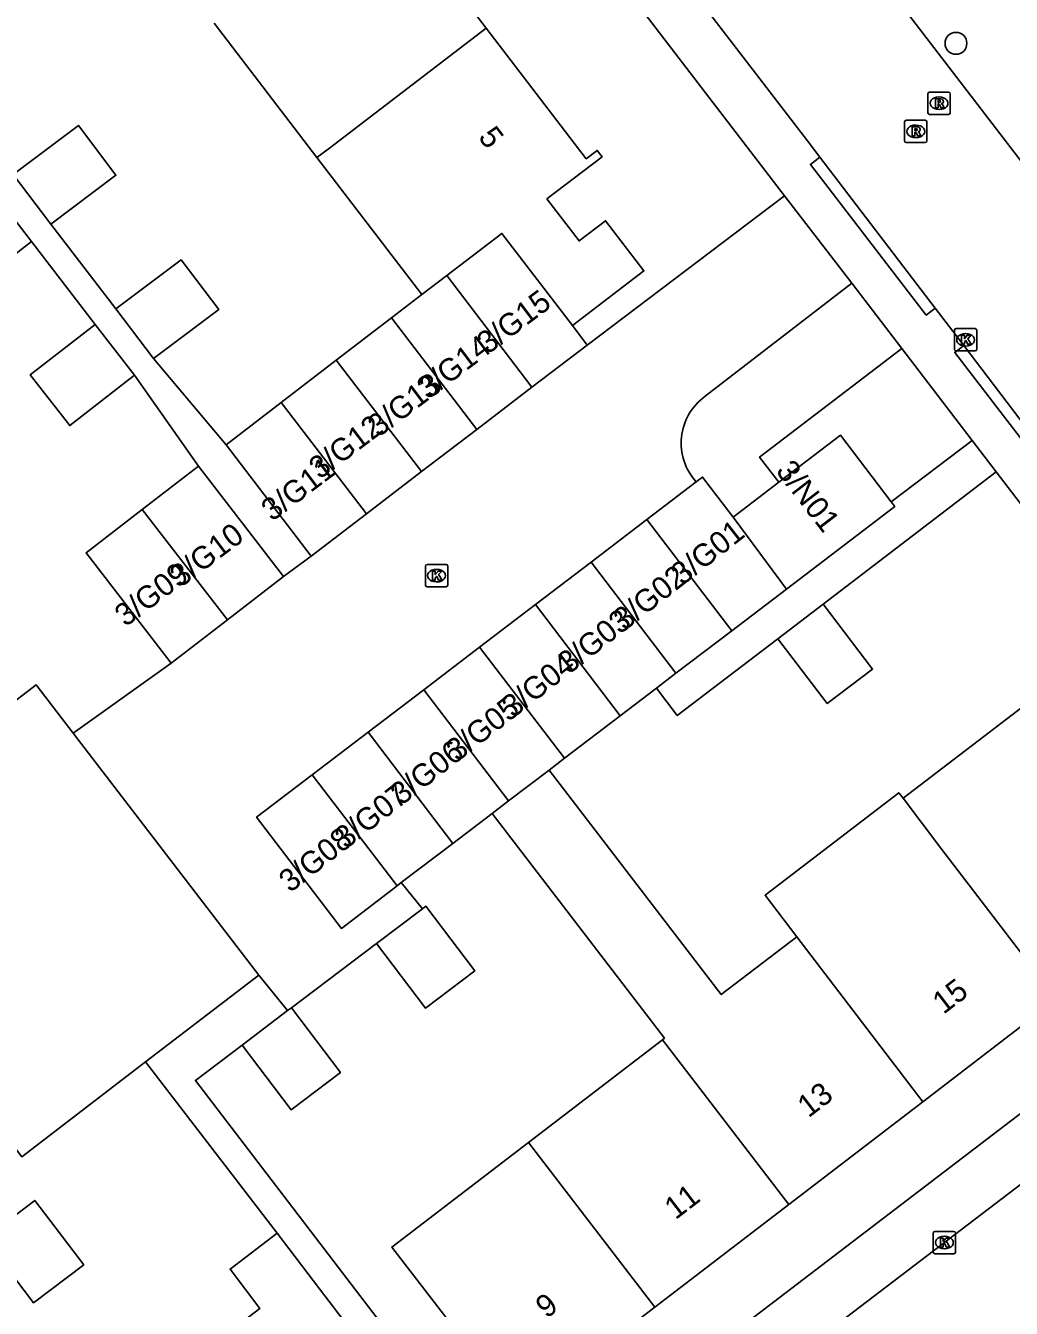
# Model space of a CAD drawing. Extents: x 159353 to 160616, y 385893 to 387321.
# Drawn here: x 160224.8 to 160268.9, y 386545.2 to 386602.6 of the extents above; entities that cross this region are included whole.
import ezdxf

# ---------------------------------------------------------------- set-up
doc = ezdxf.new("R2010")
doc.units = 0
for name, color, linetype in [('IMGEO_Boom', 7, 'Continuous'), ('IMGEO_Kolk', 7, 'Continuous'), ('IMGEO_Pand', 7, 'Continuous'), ('IMGEO_Pand_nummerreeks', 7, 'Continuous'), ('IMGEO_Rijbaan_lokaal_open', 7, 'Continuous'), ('IMGEO_Rioolput', 7, 'Continuous'), ('IMGEO_Voetpad_open', 7, 'Continuous')]:
    doc.layers.add(name, color=color, linetype=linetype)

msp = doc.modelspace()

# ---------------------------------------------------------------- linework, layer by layer
at = {"layer": 'IMGEO_Boom'}
msp.add_circle((160266.392, 386601.803), 0.489, dxfattribs=at)
at = {"layer": 'IMGEO_Kolk'}
for p, q in [((160266.324, 386588.102), (160266.324, 386588.954)), ((160266.399, 386589.028), (160267.251, 386589.028)), ((160266.812, 386588.808), (160266.837, 386588.808)), ((160267.325, 386588.954), (160267.325, 386588.102)), ((160267.251, 386588.028), (160266.399, 386588.028)), ((160266.835, 386588.248), (160266.81, 386588.248)), ((160242.642, 386577.542), (160242.642, 386578.394)), ((160242.717, 386578.468), (160243.569, 386578.468)), ((160243.13, 386578.248), (160243.155, 386578.248)), ((160243.643, 386578.394), (160243.643, 386577.542)), ((160243.153, 386577.688), (160243.128, 386577.688)), ((160243.569, 386577.468), (160242.717, 386577.468)), ((160265.372, 386547.681), (160265.372, 386548.533)), ((160265.447, 386548.607), (160266.299, 386548.607)), ((160265.86, 386548.387), (160265.885, 386548.387)), ((160266.373, 386548.533), (160266.373, 386547.681)), ((160265.883, 386547.827), (160265.858, 386547.827)), ((160266.299, 386547.607), (160265.447, 386547.607))]:
    msp.add_line(p, q, dxfattribs=at)
for points in [[(160266.324, 386588.102), (160266.324, 386588.954)], [(160266.399, 386589.028), (160267.251, 386589.028)], [(160266.645, 386588.728), (160266.768, 386588.728), (160266.768, 386588.577), (160266.898, 386588.728), (160267.062, 386588.728), (160266.916, 386588.577), (160267.069, 386588.328), (160266.917, 386588.328), (160266.832, 386588.492), (160266.768, 386588.425), (160266.768, 386588.328), (160266.645, 386588.328), (160266.645, 386588.728)], [(160267.325, 386588.954), (160267.325, 386588.102)], [(160267.251, 386588.028), (160266.399, 386588.028)], [(160242.642, 386577.542), (160242.642, 386578.394)], [(160242.717, 386578.468), (160243.569, 386578.468)], [(160242.963, 386578.168), (160243.086, 386578.168), (160243.086, 386578.017), (160243.216, 386578.168), (160243.38, 386578.168), (160243.234, 386578.017), (160243.387, 386577.768), (160243.235, 386577.768), (160243.15, 386577.932), (160243.086, 386577.865), (160243.086, 386577.768), (160242.963, 386577.768), (160242.963, 386578.168)], [(160243.643, 386578.394), (160243.643, 386577.542)], [(160243.569, 386577.468), (160242.717, 386577.468)], [(160265.372, 386547.681), (160265.372, 386548.533)], [(160265.447, 386548.607), (160266.299, 386548.607)], [(160265.693, 386548.307), (160265.816, 386548.307), (160265.816, 386548.156), (160265.946, 386548.307), (160266.11, 386548.307), (160265.964, 386548.156), (160266.117, 386547.907), (160265.965, 386547.907), (160265.88, 386548.071), (160265.816, 386548.004), (160265.816, 386547.907), (160265.693, 386547.907), (160265.693, 386548.307)], [(160266.373, 386548.533), (160266.373, 386547.681)], [(160266.299, 386547.607), (160265.447, 386547.607)]]:
    msp.add_lwpolyline(points, dxfattribs=at)
for centre, start, end in [((160266.401, 386588.952), 91.55205, 178.44795), ((160266.401, 386588.952), 91.55205, 178.44795), ((160267.249, 386588.952), 1.55205, 88.44795), ((160267.249, 386588.952), 1.55205, 88.44795), ((160266.401, 386588.104), 181.55205, 268.44795), ((160266.401, 386588.104), 181.55205, 268.44795), ((160267.249, 386588.104), 271.55205, 358.44795), ((160267.249, 386588.104), 271.55205, 358.44795), ((160242.719, 386578.392), 91.55205, 178.44795), ((160242.719, 386578.392), 91.55205, 178.44795), ((160243.567, 386578.392), 1.55205, 88.44795), ((160243.567, 386578.392), 1.55205, 88.44795), ((160242.719, 386577.544), 181.55205, 268.44795), ((160242.719, 386577.544), 181.55205, 268.44795), ((160243.567, 386577.544), 271.55205, 358.44795), ((160243.567, 386577.544), 271.55205, 358.44795), ((160265.449, 386548.531), 91.55205, 178.44795), ((160265.449, 386548.531), 91.55205, 178.44795), ((160266.297, 386548.531), 1.55205, 88.44795), ((160266.297, 386548.531), 1.55205, 88.44795), ((160265.449, 386547.683), 181.55205, 268.44795), ((160265.449, 386547.683), 181.55205, 268.44795), ((160266.297, 386547.683), 271.55205, 358.44795), ((160266.297, 386547.683), 271.55205, 358.44795)]:
    msp.add_arc(centre, 0.0765, start, end, dxfattribs=at)
for centre, major_axis, ratio, start_param, end_param in [((160266.811, 386588.528), (-0.387, 0.002), 0.722429, 4.712389, 7.853982), ((160266.836, 386588.528), (-0.39, 0.002), 0.717154, 1.570796, 4.712389), ((160243.129, 386577.968), (-0.387, 0.002), 0.722429, 4.712389, 7.853982), ((160243.154, 386577.968), (-0.39, 0.002), 0.717154, 1.570796, 4.712389), ((160265.859, 386548.107), (-0.387, 0.002), 0.722429, 4.712389, 7.853982), ((160265.884, 386548.107), (-0.39, 0.002), 0.717154, 1.570796, 4.712389)]:
    msp.add_ellipse(centre, major_axis=major_axis, ratio=ratio, start_param=start_param, end_param=end_param, dxfattribs=at)
at = {"layer": 'IMGEO_Pand'}
for points in [[(160245.371, 386602.479), (160240.771, 386608.493)], [(160233.188, 386602.701), (160237.787, 386596.687)], [(160237.787, 386596.687), (160238.291, 386597.066), (160245.371, 386602.479)], [(160249.223, 386589.161), (160252.428, 386591.612), (160250.71, 386593.859), (160249.525, 386592.953), (160248.086, 386594.835), (160250.556, 386596.724), (160250.337, 386597.009), (160249.843, 386596.631), (160245.371, 386602.479)], [(160225.872, 386593.699), (160228.792, 386595.896), (160227.112, 386598.129), (160224.192, 386595.931)], [(160237.787, 386596.687), (160242.48, 386590.55)], [(160225.872, 386593.699), (160224.192, 386595.931)], [(160223.253, 386595.205), (160220.35, 386592.955), (160222.114, 386590.679), (160225.017, 386592.93)], [(160223.253, 386595.205), (160225.017, 386592.93)], [(160249.223, 386589.161), (160246.07, 386593.29), (160243.599, 386591.405)], [(160230.471, 386587.684), (160233.391, 386589.881), (160231.711, 386592.114), (160228.791, 386589.916)], [(160243.599, 386591.405), (160242.48, 386590.55)], [(160247.414, 386586.405), (160243.599, 386591.405)], [(160242.48, 386590.55), (160241.123, 386589.508)], [(160230.471, 386587.684), (160228.791, 386589.916)], [(160227.861, 386589.216), (160224.958, 386586.966), (160226.723, 386584.69), (160229.625, 386586.941)], [(160227.861, 386589.216), (160229.625, 386586.941)], [(160241.123, 386589.508), (160238.656, 386587.613)], [(160244.943, 386584.515), (160241.123, 386589.508)], [(160249.885, 386588.294), (160249.223, 386589.161)], [(160247.414, 386586.405), (160249.885, 386588.294)], [(160238.656, 386587.613), (160236.188, 386585.718)], [(160238.656, 386587.613), (160242.471, 386582.625)], [(160244.943, 386584.515), (160247.414, 386586.405)], [(160236.188, 386585.718), (160233.72, 386583.823)], [(160236.188, 386585.718), (160240, 386580.734)], [(160242.471, 386582.625), (160244.943, 386584.515)], [(160263.499, 386581.275), (160261.226, 386584.255), (160258.464, 386582.149)], [(160237.528, 386578.844), (160233.72, 386583.823)], [(160232.485, 386582.875), (160229.971, 386580.935)], [(160232.485, 386582.875), (160236.298, 386577.937)], [(160240, 386580.734), (160242.471, 386582.625)], [(160252.558, 386580.477), (160254.77, 386582.164)], [(160254.77, 386582.164), (160255.054, 386582.38), (160256.419, 386580.589)], [(160258.464, 386582.149), (160256.419, 386580.589)], [(160263.499, 386581.275), (160263.657, 386581.068), (160258.806, 386577.369)], [(160229.971, 386580.935), (160227.457, 386578.994), (160231.27, 386574.055)], [(160233.784, 386575.996), (160229.971, 386580.935)], [(160237.528, 386578.844), (160240, 386580.734)], [(160250.062, 386578.573), (160252.558, 386580.477)], [(160252.558, 386580.477), (160256.354, 386575.499)], [(160256.419, 386580.589), (160258.806, 386577.369)], [(160250.062, 386578.573), (160247.565, 386576.669)], [(160253.858, 386573.595), (160250.062, 386578.573)], [(160236.298, 386577.937), (160233.784, 386575.996)], [(160258.806, 386577.369), (160256.354, 386575.499)], [(160247.565, 386576.669), (160245.069, 386574.765)], [(160247.565, 386576.669), (160251.362, 386571.692)], [(160258.419, 386575.14), (160260.447, 386576.685)], [(160260.447, 386576.685), (160262.661, 386573.783), (160260.634, 386572.237), (160258.419, 386575.14)], [(160264.025, 386567.997), (160269.916, 386572.516), (160269.391, 386573.201), (160272.7, 386575.739), (160272.298, 386576.262), (160272.536, 386576.445), (160278.907, 386568.136), (160278.668, 386567.953), (160278.26, 386568.484), (160275.165, 386566.11), (160277.441, 386563.142), (160277.131, 386562.905), (160276.704, 386563.461), (160270.897, 386559.008)], [(160231.27, 386574.055), (160233.784, 386575.996)], [(160256.354, 386575.499), (160253.858, 386573.595)], [(160245.069, 386574.765), (160242.573, 386572.861)], [(160248.865, 386569.788), (160245.069, 386574.765)], [(160253.858, 386573.595), (160252.987, 386572.931)], [(160226.882, 386570.914), (160225.217, 386573.085), (160214.609, 386564.95), (160224.579, 386551.949), (160230.121, 386556.199)], [(160240.077, 386570.958), (160242.573, 386572.861)], [(160242.573, 386572.861), (160246.369, 386567.884)], [(160251.362, 386571.692), (160252.987, 386572.931)], [(160251.362, 386571.692), (160248.865, 386569.788)], [(160235.187, 386560.084), (160226.882, 386570.914)], [(160240.077, 386570.958), (160237.581, 386569.054)], [(160243.873, 386565.981), (160240.077, 386570.958)], [(160248.865, 386569.788), (160248.18, 386569.265)], [(160241.377, 386564.077), (160238.881, 386562.173), (160235.085, 386567.15), (160237.581, 386569.054)], [(160237.581, 386569.054), (160241.377, 386564.077)], [(160248.18, 386569.265), (160246.369, 386567.884)], [(160248.18, 386569.265), (160255.889, 386559.212), (160259.263, 386561.799)], [(160246.369, 386567.884), (160245.628, 386567.319)], [(160259.263, 386561.799), (160257.845, 386563.658), (160263.832, 386568.249), (160264.025, 386567.997)], [(160270.897, 386559.008), (160265.755, 386565.712), (160264.025, 386567.997)], [(160245.628, 386567.319), (160243.873, 386565.981)], [(160253.25, 386557.189), (160253.341, 386557.259), (160245.628, 386567.319)], [(160243.873, 386565.981), (160241.566, 386564.221)], [(160241.377, 386564.077), (160241.566, 386564.221)], [(160242.508, 386563.056), (160242.661, 386563.172), (160244.856, 386560.273), (160242.647, 386558.602), (160240.453, 386561.501)], [(160240.453, 386561.501), (160242.508, 386563.056)], [(160259.263, 386561.799), (160264.902, 386554.41)], [(160230.121, 386556.199), (160235.187, 386560.084)], [(160236.648, 386558.622), (160238.843, 386555.723), (160236.634, 386554.052), (160234.44, 386556.951)], [(160236.473, 386558.49), (160236.648, 386558.622)], [(160270.897, 386559.008), (160264.902, 386554.41)], [(160234.44, 386556.951), (160236.473, 386558.49)], [(160247.254, 386552.591), (160253.25, 386557.189)], [(160253.25, 386557.189), (160258.907, 386549.813)], [(160264.902, 386554.41), (160258.907, 386549.813)], [(160252.911, 386545.215), (160247.057, 386540.726), (160247.451, 386540.212), (160247.194, 386540.015), (160244.151, 386543.983), (160241.143, 386547.904), (160247.254, 386552.591)], [(160247.254, 386552.591), (160252.911, 386545.215)], [(160227.353, 386547.116), (160225.159, 386549.995), (160222.914, 386548.284), (160225.108, 386545.405), (160227.353, 386547.116)], [(160258.907, 386549.813), (160252.911, 386545.215)], [(160236.007, 386548.524), (160233.898, 386546.919), (160235.239, 386545.157), (160229.468, 386540.749)], [(160236.007, 386548.524), (160237.898, 386546.039), (160240.933, 386542.066)]]:
    msp.add_lwpolyline(points, dxfattribs=at)
at = {"layer": 'IMGEO_Rijbaan_lokaal_open'}
for points in [[(160278.489, 386584.572), (160269.832, 386595.845), (160254.118, 386616.329), (160247.946, 386624.346)], [(160242.357, 386620.141), (160246.445, 386614.758), (160259.74, 386597.432), (160260.295, 386596.705)], [(160260.295, 386596.705), (160265.459, 386589.943)], [(160258.72, 386594.981), (160249.885, 386588.294)], [(160258.72, 386594.981), (160261.725, 386591.06)], [(160261.725, 386591.06), (160255.165, 386586.001)], [(160265.459, 386589.943), (160266.737, 386588.269)], [(160266.737, 386588.269), (160269.497, 386584.655), (160272.336, 386580.985)], [(160236.298, 386577.937), (160237.528, 386578.844)], [(160231.27, 386574.055), (160226.882, 386570.914)], [(160241.566, 386564.221), (160242.508, 386563.056)], [(160240.453, 386561.501), (160236.648, 386558.622)], [(160281.2, 386559.794), (160260.866, 386544.288), (160224.287, 386516.164), (160222.514, 386514.806), (160222.305, 386514.668)], [(160236.473, 386558.49), (160235.187, 386560.084)]]:
    msp.add_lwpolyline(points, dxfattribs=at)
msp.add_arc((160256.679, 386583.906), 2.584, 125.85694, 222.38784, dxfattribs=at)
at = {"layer": 'IMGEO_Rioolput'}
for p, q in [((160265.133, 386598.694), (160265.133, 386599.546)), ((160265.208, 386599.62), (160266.06, 386599.62)), ((160265.621, 386599.4), (160265.646, 386599.4)), ((160266.134, 386599.546), (160266.134, 386598.694)), ((160265.644, 386598.84), (160265.619, 386598.84)), ((160264.093, 386597.435), (160264.093, 386598.287)), ((160264.168, 386598.361), (160265.02, 386598.361)), ((160265.094, 386598.287), (160265.094, 386597.435)), ((160266.06, 386598.62), (160265.208, 386598.62)), ((160264.581, 386598.141), (160264.606, 386598.141)), ((160265.02, 386597.361), (160264.168, 386597.361)), ((160264.604, 386597.581), (160264.579, 386597.581))]:
    msp.add_line(p, q, dxfattribs=at)
for points in [[(160265.133, 386598.694), (160265.133, 386599.546)], [(160265.208, 386599.62), (160266.06, 386599.62)], [(160266.134, 386599.546), (160266.134, 386598.694)], [(160265.722, 386599.318), (160265.47, 386599.32), (160265.47, 386598.92)], [(160265.47, 386598.92), (160265.594, 386598.92), (160265.594, 386599.082), (160265.605, 386599.082)], [(160265.648, 386599.239), (160265.594, 386599.239), (160265.594, 386599.158)], [(160265.594, 386599.158), (160265.646, 386599.158)], [(160265.652, 386599.053), (160265.723, 386598.92), (160265.863, 386598.92), (160265.798, 386599.046)], [(160264.093, 386597.435), (160264.093, 386598.287)], [(160264.168, 386598.361), (160265.02, 386598.361)], [(160265.094, 386598.287), (160265.094, 386597.435)], [(160266.06, 386598.62), (160265.208, 386598.62)], [(160264.682, 386598.059), (160264.43, 386598.061), (160264.43, 386597.661)], [(160264.43, 386597.661), (160264.554, 386597.661), (160264.554, 386597.823), (160264.565, 386597.823)], [(160264.608, 386597.98), (160264.554, 386597.98), (160264.554, 386597.899)], [(160264.554, 386597.899), (160264.606, 386597.899)], [(160264.612, 386597.794), (160264.683, 386597.661), (160264.823, 386597.661), (160264.758, 386597.787)], [(160265.02, 386597.361), (160264.168, 386597.361)]]:
    msp.add_lwpolyline(points, dxfattribs=at)
for centre, radius, start, end in [((160265.21, 386599.544), 0.0765, 91.55205, 178.44795), ((160265.21, 386599.544), 0.0765, 91.55205, 178.44795), ((160266.058, 386599.544), 0.0765, 1.55205, 88.44795), ((160266.058, 386599.544), 0.0765, 1.55205, 88.44795), ((160265.604, 386599.029), 0.0533, 26.02933, 88.69889), ((160265.63, 386599.347), 0.19, 274.7715, 282.96867), ((160265.654, 386599.143), 0.0964, 77.00612, 93.18647), ((160265.668, 386599.2), 0.0378, 276.66336, 79.67722), ((160265.721, 386599.208), 0.109, 350.36119, 89.41601), ((160265.719, 386599.208), 0.112, 277.58423, 350.98172), ((160265.703, 386598.993), 0.108, 29.51342, 73.79051), ((160264.17, 386598.285), 0.0765, 91.55205, 178.44795), ((160264.17, 386598.285), 0.0765, 91.55205, 178.44795), ((160265.018, 386598.285), 0.0765, 1.55205, 88.44795), ((160265.018, 386598.285), 0.0765, 1.55205, 88.44795), ((160265.21, 386598.696), 0.0765, 181.55205, 268.44795), ((160265.21, 386598.696), 0.0765, 181.55205, 268.44795), ((160266.058, 386598.696), 0.0765, 271.55205, 358.44795), ((160266.058, 386598.696), 0.0765, 271.55205, 358.44795), ((160264.564, 386597.77), 0.0533, 26.02933, 88.69889), ((160264.59, 386598.088), 0.19, 274.7715, 282.96867), ((160264.614, 386597.884), 0.0964, 77.00612, 93.18647), ((160264.628, 386597.941), 0.0378, 276.66336, 79.67722), ((160264.681, 386597.949), 0.109, 350.36119, 89.41601), ((160264.679, 386597.949), 0.112, 277.58423, 350.98172), ((160264.663, 386597.734), 0.108, 29.51342, 73.79051), ((160264.17, 386597.437), 0.0765, 181.55205, 268.44795), ((160264.17, 386597.437), 0.0765, 181.55205, 268.44795), ((160265.018, 386597.437), 0.0765, 271.55205, 358.44795), ((160265.018, 386597.437), 0.0765, 271.55205, 358.44795)]:
    msp.add_arc(centre, radius, start, end, dxfattribs=at)
for centre, major_axis, ratio, start_param, end_param in [((160265.62, 386599.12), (-0.387, 0.002), 0.722429, 4.712389, 7.853982), ((160265.645, 386599.12), (-0.39, 0.002), 0.717154, 1.570796, 4.712389), ((160264.58, 386597.861), (-0.387, 0.002), 0.722429, 4.712389, 7.853982), ((160264.605, 386597.861), (-0.39, 0.002), 0.717154, 1.570796, 4.712389)]:
    msp.add_ellipse(centre, major_axis=major_axis, ratio=ratio, start_param=start_param, end_param=end_param, dxfattribs=at)
at = {"layer": 'IMGEO_Voetpad_open'}
for points in [[(160220.652, 386644.616), (160258.72, 386594.981)], [(160265.459, 386589.943), (160265.059, 386589.636), (160259.874, 386596.381), (160260.295, 386596.705)], [(160228.791, 386589.916), (160225.872, 386593.699)], [(160225.017, 386592.93), (160227.861, 386589.216)], [(160261.725, 386591.06), (160263.967, 386588.134)], [(160258.464, 386582.149), (160257.602, 386583.28), (160263.967, 386588.134)], [(160263.967, 386588.134), (160267.124, 386584.012)], [(160272.336, 386580.985), (160271.94, 386580.681), (160266.337, 386587.962), (160266.737, 386588.269)], [(160233.72, 386583.823), (160230.471, 386587.684)], [(160229.625, 386586.941), (160232.485, 386582.875)], [(160267.124, 386584.012), (160263.499, 386581.275)], [(160267.124, 386584.012), (160268.192, 386582.619)], [(160260.447, 386576.685), (160268.192, 386582.619)], [(160268.192, 386582.619), (160280.874, 386566.065)], [(160252.987, 386572.931), (160253.917, 386571.711), (160258.419, 386575.14)], [(160280.38, 386562.359), (160246.671, 386536.612)], [(160234.44, 386556.951), (160232.347, 386555.366), (160246.671, 386536.612)], [(160230.121, 386556.199), (160236.007, 386548.524)]]:
    msp.add_lwpolyline(points, dxfattribs=at)

# ---------------------------------------------------------------- texts
at = {"layer": 'IMGEO_Pand_nummerreeks'}
for s, rotation, p in [('5', 307.40846, (160244.976, 386597.595)), ('3/G15', 36.9588, (160245.437, 386587.849)), ('3/G14', 36.9588, (160242.747, 386585.825)), ('3/G13', 36.9588, (160240.544, 386584.137)), ('3/G12', 36.9588, (160237.916, 386582.253)), ('3/G11', 36.9588, (160235.782, 386580.368)), ('3/N01', 307.64091, (160258.295, 386582.649)), ('3/G10', 36.9588, (160231.687, 386577.408)), ('3/G01', 38.09229, (160254.144, 386577.504)), ('3/G09', 36.9588, (160229.22, 386575.647)), ('3/G02', 38.09229, (160251.556, 386575.476)), ('3/G03', 38.09023, (160249.066, 386573.524)), ('3/G04', 38.09229, (160246.57, 386571.567)), ('3/G05', 38.09023, (160244.074, 386569.611)), ('3/G06', 38.09023, (160241.578, 386567.654)), ('3/G07', 38.09229, (160239.083, 386565.698)), ('3/G08', 38.09229, (160236.589, 386563.744)), ('15', 37.4829, (160265.833, 386558.3)), ('13', 37.4829, (160259.79, 386553.666)), ('11', 37.48304, (160253.837, 386549.101)), ('9', 37.48304, (160248.07, 386544.678))]:
    msp.add_text(s, height=1, rotation=rotation, dxfattribs=at).set_placement(p)

doc.saveas('drawing.dxf')
